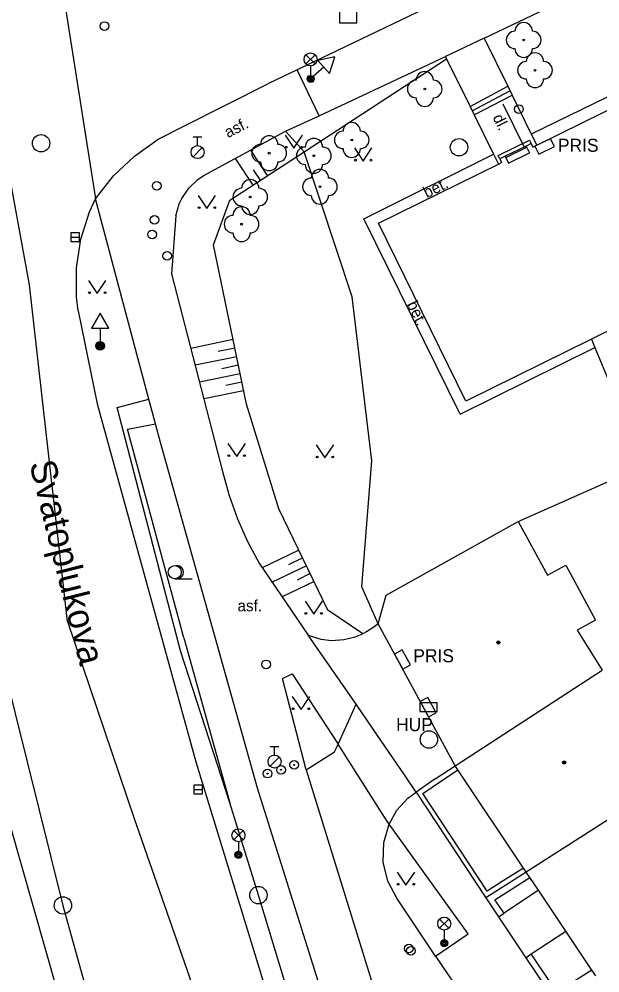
# Model space of a CAD drawing. Extents: x -596229 to -595156, y -1161237 to -1159376.
# Drawn here: x -595611.3 to -595577.9, y -1160076.3 to -1160021.5 of the extents above; entities that cross this region are included whole.
import ezdxf

# ---------------------------------------------------------------- set-up
doc = ezdxf.new("R2010")
doc.units = 0
for name, color, linetype in [('Level 22', 7, 'Continuous'), ('Level 24', 7, 'Continuous'), ('Level 25', 7, 'Continuous'), ('Level 26', 7, 'Continuous'), ('Level 27', 7, 'Continuous'), ('Level 28', 7, 'Continuous'), ('Level 31', 7, 'Continuous'), ('Level 33', 7, 'Continuous'), ('Level 34', 7, 'Continuous'), ('Level 36', 7, 'Continuous'), ('Level 39', 7, 'Continuous'), ('Nazvy ulic', 7, 'Continuous'), ('Specificka linie pasportu komunikaci', 7, 'Continuous'), ('TM - budovy zdene_ betonove - NP', 7, 'Continuous'), ('TM - budovy zdene_ betonove - VP', 7, 'Continuous'), ('TM - chodniky - VP', 7, 'Continuous'), ('TM - dolni hrana svahu', 7, 'Continuous'), ('TM - hranice souvisleho porostu (skupiny stromu_ kere)', 7, 'Continuous'), ('TM - komunikace - VP', 7, 'Continuous'), ('TM - letecke snimky - pomocna linie', 7, 'Continuous'), ('TM - plot drateny_ kovovy - VP', 7, 'Continuous'), ('TM - plot zdeny_ ohradni zed - VP', 7, 'Continuous'), ('TM - podezdivka plotu - VP', 7, 'Continuous'), ('TM - popis objektu', 7, 'Continuous'), ('TM - popis povrchu', 7, 'Continuous'), ('TM - rozhrani mezi zpev. plochami mezi sebou - VP', 7, 'Continuous'), ('TM - rozhrani ploch obecne - VP', 7, 'Continuous'), ('TM - schody - NP', 7, 'Continuous'), ('TM - schody - VP', 7, 'Continuous'), ('TM - srafovani', 7, 'Continuous'), ('TM - vjezd na pozemek', 7, 'Continuous'), ('TM - zabradli - VP', 7, 'Continuous'), ('TM - zed operna - VP', 7, 'Continuous')]:
    doc.layers.add(name, color=color, linetype=linetype)

msp = doc.modelspace()

# ---------------------------------------------------------------- linework, layer by layer
at = {"layer": 'Level 22'}
for centre in [(-595582.27, -1160022.69), (-595581.62, -1160024.43), (-595587.96, -1160025.51), (-595592.16, -1160028.44), (-595596.91, -1160029.2), (-595594.34, -1160029.35), (-595593.99, -1160031.13), (-595598, -1160031.72), (-595598.5, -1160033.28)]:
    msp.add_circle(centre, 0.05, dxfattribs=at)
for centre, start, end in [((-595582.27, -1160022.19), 0, 180), ((-595582.77, -1160022.69), 90, 270), ((-595581.77, -1160022.69), 270, 90), ((-595582.27, -1160023.19), 180, 0), ((-595581.62, -1160023.93), 0, 180), ((-595582.12, -1160024.43), 90, 270), ((-595581.12, -1160024.43), 270, 90), ((-595587.96, -1160025.01), 0, 180), ((-595588.46, -1160025.51), 90, 270), ((-595587.46, -1160025.51), 270, 90), ((-595581.62, -1160024.93), 180, 0), ((-595587.96, -1160026.01), 180, 0), ((-595592.16, -1160027.94), 0, 180), ((-595592.66, -1160028.44), 90, 270), ((-595591.66, -1160028.44), 270, 90), ((-595597.41, -1160029.2), 90, 270), ((-595596.91, -1160028.7), 0, 180), ((-595596.41, -1160029.2), 270, 90), ((-595594.34, -1160028.85), 0, 180), ((-595594.84, -1160029.35), 90, 270), ((-595593.84, -1160029.35), 270, 90), ((-595592.16, -1160028.94), 180, 0), ((-595596.91, -1160029.7), 180, 0), ((-595594.34, -1160029.85), 180, 0), ((-595593.99, -1160030.63), 0, 180), ((-595598, -1160031.22), 0, 180), ((-595594.49, -1160031.13), 90, 270), ((-595593.49, -1160031.13), 270, 90), ((-595598.5, -1160031.72), 90, 270), ((-595597.5, -1160031.72), 270, 90), ((-595593.99, -1160031.63), 180, 0), ((-595598.5, -1160032.78), 0, 180), ((-595598, -1160032.22), 180, 0), ((-595599, -1160033.28), 90, 270), ((-595598, -1160033.28), 270, 90), ((-595598.5, -1160033.78), 180, 0)]:
    msp.add_arc(centre, 0.5, start, end, dxfattribs=at)
at = {"layer": 'Level 24'}
for points in [[(-595581.401, -1160029.253), (-595580.501, -1160028.817), (-595580.719, -1160028.367), (-595581.619, -1160028.803)], [(-595589.703, -1160057.997), (-595589.213, -1160058.868), (-595588.777, -1160058.623), (-595589.267, -1160057.752)], [(-595588.218, -1160060.729), (-595587.742, -1160061.609), (-595587.302, -1160061.371), (-595587.778, -1160060.491)], [(-595588.248, -1160061.299), (-595587.248, -1160061.299), (-595587.248, -1160060.799), (-595588.248, -1160060.799)]]:
    msp.add_lwpolyline(points, close=True, dxfattribs=at)
at = {"layer": 'Level 25'}
for centre, radius in [((-595606.63, -1160040.28), 0.25), ((-595606.63, -1160040.28), 0.2), ((-595606.63, -1160040.28), 0.15), ((-595606.63, -1160040.28), 0.1), ((-595606.63, -1160040.28), 0.05), ((-595595.47, -1160064.37), 0.25), ((-595595.47, -1160064.37), 0.0303), ((-595597, -1160064.87), 0.25), ((-595597, -1160064.87), 0.0303), ((-595596.23, -1160064.65), 0.25), ((-595596.23, -1160064.65), 0.0303)]:
    msp.add_circle(centre, radius, dxfattribs=at)
at = {"layer": 'Level 26'}
msp.add_lwpolyline([(-595592.87, -1160021.7), (-595591.87, -1160021.7), (-595591.87, -1160020.7), (-595592.87, -1160020.7)], close=True, dxfattribs=at)
at = {"layer": 'Level 27'}
for p, q in [((-595608.32, -1160034.03), (-595607.82, -1160034.03)), ((-595601.25, -1160065.79), (-595600.75, -1160065.79))]:
    msp.add_line(p, q, dxfattribs=at)
for points in [[(-595608.32, -1160034.28), (-595607.82, -1160034.28), (-595607.82, -1160033.78), (-595608.32, -1160033.78)], [(-595601.25, -1160066.04), (-595600.75, -1160066.04), (-595600.75, -1160065.54), (-595601.25, -1160065.54)]]:
    msp.add_lwpolyline(points, close=True, dxfattribs=at)
for centre in [(-595610.03, -1160028.63), (-595585.99, -1160028.86), (-595587.72, -1160062.91), (-595597.53, -1160071.86), (-595608.78, -1160072.45)]:
    msp.add_circle(centre, 0.5, dxfattribs=at)
at = {"layer": 'Level 28'}
for p, q in [((-595601.28, -1160028.265), (-595600.78, -1160028.265)), ((-595601.03, -1160028.765), (-595601.03, -1160028.265)), ((-595601.288, -1160029.412), (-595600.758, -1160028.882)), ((-595596.85, -1160063.305), (-595596.35, -1160063.305)), ((-595596.6, -1160063.805), (-595596.6, -1160063.305)), ((-595596.858, -1160064.452), (-595596.328, -1160063.922))]:
    msp.add_line(p, q, dxfattribs=at)
for centre, radius in [((-595601.03, -1160029.14), 0.375), ((-595603.38, -1160031.08), 0.25), ((-595603.51, -1160033.03), 0.25), ((-595603.65, -1160033.88), 0.25), ((-595602.78, -1160035.1), 0.25), ((-595597.09, -1160058.59), 0.25), ((-595596.6, -1160064.18), 0.375), ((-595588.87, -1160074.93), 0.25), ((-595588.76, -1160075.06), 0.25)]:
    msp.add_circle(centre, radius, dxfattribs=at)
at = {"layer": 'Level 31'}
for centre in [(-595606.39, -1160021.89), (-595582.54, -1160026.67)]:
    msp.add_circle(centre, 0.25, dxfattribs=at)
at = {"layer": 'Level 33'}
for p, q in [((-595594.795, -1160024.07), (-595594.265, -1160023.54)), ((-595594.795, -1160023.54), (-595594.265, -1160024.07)), ((-595594.53, -1160024.18), (-595594.53, -1160024.93)), ((-595598.945, -1160068.68), (-595598.415, -1160068.15)), ((-595598.945, -1160068.15), (-595598.415, -1160068.68)), ((-595598.68, -1160068.79), (-595598.68, -1160069.54)), ((-595587.105, -1160073.76), (-595586.575, -1160073.23)), ((-595587.105, -1160073.23), (-595586.575, -1160073.76)), ((-595586.84, -1160073.87), (-595586.84, -1160074.62))]:
    msp.add_line(p, q, dxfattribs=at)
for centre, radius in [((-595594.53, -1160023.805), 0.375), ((-595594.53, -1160024.93), 0.2), ((-595594.53, -1160024.93), 0.145), ((-595594.53, -1160024.93), 0.0876), ((-595598.68, -1160068.415), 0.375), ((-595598.68, -1160069.54), 0.2), ((-595598.68, -1160069.54), 0.145), ((-595598.68, -1160069.54), 0.0876), ((-595586.84, -1160073.495), 0.375), ((-595586.84, -1160074.62), 0.2), ((-595586.84, -1160074.62), 0.145), ((-595586.84, -1160074.62), 0.0876)]:
    msp.add_circle(centre, radius, dxfattribs=at)
at = {"layer": 'Level 34'}
for p, q in [((-595593.776, -1160024.246), (-595594.53, -1160024.93)), ((-595594.698, -1160024.745), (-595594.362, -1160025.115)), ((-595606.63, -1160039.262), (-595606.63, -1160040.28)), ((-595606.88, -1160040.28), (-595606.38, -1160040.28))]:
    msp.add_line(p, q, dxfattribs=at)
for points in [[(-595594.113, -1160023.875), (-595593.44, -1160024.616), (-595593.135, -1160023.663)], [(-595607.13, -1160039.262), (-595606.13, -1160039.262), (-595606.63, -1160038.396)]]:
    msp.add_lwpolyline(points, close=True, dxfattribs=at)
at = {"layer": 'Level 36'}
msp.add_line((-595602.34, -1160053.665), (-595601.34, -1160053.665), dxfattribs=at)
for points in [[(-595595.99, -1160028.16), (-595595.49, -1160028.91), (-595594.99, -1160028.16)], [(-595592, -1160028.9), (-595591.5, -1160029.65), (-595591, -1160028.9)], [(-595600.99, -1160031.63), (-595600.49, -1160032.38), (-595599.99, -1160031.63)], [(-595607.3, -1160036.52), (-595606.8, -1160037.27), (-595606.3, -1160036.52)], [(-595599.28, -1160045.89), (-595598.78, -1160046.64), (-595598.28, -1160045.89)], [(-595594.2, -1160045.97), (-595593.7, -1160046.72), (-595593.2, -1160045.97)], [(-595594.85, -1160054.96), (-595594.35, -1160055.71), (-595593.85, -1160054.96)], [(-595595.58, -1160060.44), (-595595.08, -1160061.19), (-595594.58, -1160060.44)], [(-595589.54, -1160070.53), (-595589.04, -1160071.28), (-595588.54, -1160070.53)]]:
    msp.add_lwpolyline(points, dxfattribs=at)
for centre, radius in [((-595595.94, -1160028.86), 0.05), ((-595595.041, -1160028.86), 0.05), ((-595591.95, -1160029.6), 0.05), ((-595591.051, -1160029.6), 0.05), ((-595600.94, -1160032.33), 0.05), ((-595600.041, -1160032.33), 0.05), ((-595607.25, -1160037.22), 0.05), ((-595606.351, -1160037.22), 0.05), ((-595599.23, -1160046.59), 0.05), ((-595598.331, -1160046.59), 0.05), ((-595594.15, -1160046.67), 0.05), ((-595593.251, -1160046.67), 0.05), ((-595602.34, -1160053.29), 0.375), ((-595594.8, -1160055.66), 0.05), ((-595593.901, -1160055.66), 0.05), ((-595595.53, -1160061.14), 0.05), ((-595594.631, -1160061.14), 0.05), ((-595589.49, -1160071.23), 0.05), ((-595588.591, -1160071.23), 0.05)]:
    msp.add_circle(centre, radius, dxfattribs=at)
msp.add_arc((-595602.215, -1160053.29), 0.375, 260.4059, 99.5941, dxfattribs=at)
at = {"layer": 'Level 39'}
for centre, radius in [((-595583.73, -1160057.33), 0.09), ((-595583.73, -1160057.33), 0.0398), ((-595579.94, -1160064.23), 0.09), ((-595579.94, -1160064.23), 0.0398)]:
    msp.add_circle(centre, radius, dxfattribs=at)
at = {"layer": 'Specificka linie pasportu komunikaci'}
for points in [[(-595608.52, -1160056.12), (-595610.7, -1160036.76), (-595614.68, -1160015.01)], [(-595608.73, -1160020.25), (-595606.9, -1160031.82)], [(-595594.9, -1160029.12), (-595595.97, -1160027.94)], [(-595590.65, -1160056.25), (-595591.59, -1160054.13), (-595591, -1160046.88), (-595592.14, -1160037.45), (-595594.9, -1160029.12)], [(-595608.52, -1160056.12), (-595604.67, -1160067.45), (-595582.68, -1160130.49)]]:
    msp.add_lwpolyline(points, dxfattribs=at)
at = {"layer": 'TM - budovy zdene_ betonove - NP'}
for points in [[(-595583.14, -1160029.77), (-595581.94, -1160029.18)], [(-595582.13, -1160028.79), (-595581.94, -1160029.18)], [(-595583.33, -1160029.38), (-595583.14, -1160029.77)]]:
    msp.add_lwpolyline(points, dxfattribs=at)
at = {"layer": 'TM - budovy zdene_ betonove - VP'}
for points in [[(-595581.52, -1160028.74), (-595575.01, -1160025.53)], [(-595581.84, -1160028.65), (-595582.13, -1160028.79)], [(-595581.84, -1160028.65), (-595581.74, -1160028.85)], [(-595582.13, -1160028.79), (-595583.33, -1160029.38)], [(-595581.74, -1160028.85), (-595581.52, -1160028.74)], [(-595583.72, -1160029.83), (-595583.54, -1160029.74)], [(-595583.33, -1160029.38), (-595583.64, -1160029.53)], [(-595583.64, -1160029.53), (-595583.54, -1160029.74)], [(-595590.62, -1160033.23), (-595583.72, -1160029.83)], [(-595585.59, -1160043.45), (-595590.62, -1160033.23)], [(-595576.74, -1160039.09), (-595578.37, -1160039.9)], [(-595578.37, -1160039.9), (-595585.59, -1160043.45)], [(-595590.18, -1160054.62), (-595582.58, -1160050.37)], [(-595582.58, -1160050.37), (-595580.9, -1160053.46)], [(-595580.9, -1160053.46), (-595579.85, -1160052.88)], [(-595579.85, -1160052.88), (-595578.13, -1160056.05)], [(-595590.65, -1160056.25), (-595590.18, -1160054.62)], [(-595578.13, -1160056.05), (-595579.19, -1160056.62)], [(-595586.22, -1160064.42), (-595590.65, -1160056.25)], [(-595579.19, -1160056.62), (-595577.76, -1160058.92)], [(-595586.22, -1160064.42), (-595577.76, -1160058.92)], [(-595586.06, -1160064.65), (-595586.22, -1160064.42)], [(-595582.28, -1160070.3), (-595586.06, -1160064.65)], [(-595573.62, -1160065.09), (-595582.12, -1160070.53)], [(-595582.12, -1160070.53), (-595582.28, -1160070.3)], [(-595581.91, -1160070.84), (-595582.12, -1160070.53)], [(-595581.42, -1160071.58), (-595581.91, -1160070.84)], [(-595579.85, -1160073.92), (-595581.42, -1160071.58)], [(-595578.34, -1160076.18), (-595579.85, -1160073.92)], [(-595578.12, -1160076.5), (-595578.34, -1160076.18)]]:
    msp.add_lwpolyline(points, dxfattribs=at)
at = {"layer": 'TM - chodniky - VP'}
for points in [[(-595584.55, -1160022.59), (-595578.26, -1160019.58)], [(-595584.55, -1160022.59), (-595583.19, -1160025.35)], [(-595594.04, -1160027.05), (-595586.77, -1160023.65)], [(-595586.77, -1160023.65), (-595586.71, -1160023.77)], [(-595586.71, -1160023.77), (-595585.35, -1160026.51)], [(-595583.19, -1160025.35), (-595582.94, -1160025.87)], [(-595582.94, -1160025.87), (-595581.83, -1160028.11)], [(-595595.97, -1160027.94), (-595594.04, -1160027.05)], [(-595585.35, -1160026.51), (-595585.12, -1160026.99)], [(-595585.12, -1160026.99), (-595584, -1160029.25)], [(-595600.71, -1160030.51), (-595595.97, -1160027.94)], [(-595581.83, -1160028.11), (-595581.52, -1160028.74)], [(-595584, -1160029.25), (-595583.72, -1160029.83)], [(-595602.29, -1160032.81), (-595602.09, -1160032.12), (-595601.93, -1160031.8), (-595601.53, -1160031.21), (-595601.01, -1160030.71), (-595600.71, -1160030.51)], [(-595603.83, -1160043.34), (-595604.52, -1160040.76), (-595606.9, -1160031.82)], [(-595602.29, -1160032.81), (-595602.53, -1160036.13), (-595599.59, -1160047.51)], [(-595578.37, -1160039.9), (-595578.17, -1160040.38)], [(-595578.17, -1160040.38), (-595577.28, -1160042.53)], [(-595603.45, -1160044.77), (-595603.83, -1160043.34)], [(-595597.59, -1160065.71), (-595603.16, -1160045.84), (-595603.45, -1160044.77)], [(-595599.59, -1160047.51), (-595599.21, -1160048.88), (-595598.73, -1160050.22), (-595598.16, -1160051.52), (-595597.49, -1160052.77)], [(-595597.49, -1160052.77), (-595594.66, -1160056.91)], [(-595594.78, -1160064.65), (-595596.14, -1160059.41), (-595595.58, -1160059.13), (-595592.95, -1160063.17)], [(-595586.93, -1160098.35), (-595590.37, -1160088.62), (-595597.59, -1160065.71)], [(-595587.35, -1160075.36), (-595585.47, -1160074.09), (-595590, -1160067.77)], [(-595581.42, -1160071.58), (-595583.4, -1160072.9)], [(-595581.83, -1160075.24), (-595579.85, -1160073.92)]]:
    msp.add_lwpolyline(points, dxfattribs=at)
at = {"layer": 'TM - dolni hrana svahu'}
for points in [[(-595594.9, -1160029.12), (-595586.71, -1160023.77)], [(-595596.35, -1160049.64), (-595598.22, -1160043.63), (-595600.11, -1160034.47), (-595599.17, -1160031.91), (-595594.9, -1160029.12)], [(-595591.52, -1160056.83), (-595593.53, -1160055.47), (-595596.35, -1160049.64)]]:
    msp.add_lwpolyline(points, dxfattribs=at)
at = {"layer": 'TM - hranice souvisleho porostu (skupiny stromu_ kere)'}
msp.add_lwpolyline([(-595601.82, -1160057.07), (-595605.07, -1160045.07), (-595603.45, -1160044.77)], dxfattribs=at)
at = {"layer": 'TM - komunikace - VP'}
for points in [[(-595543.15, -1159999.36), (-595579.7, -1160016.92), (-595595.3, -1160024.4)], [(-595619.14, -1160014.96), (-595617.59, -1160028.56), (-595613.77, -1160052.19), (-595613.34, -1160054.22), (-595612.9, -1160055.93), (-595608.78, -1160072.45), (-595603.67, -1160090.89)], [(-595605.12, -1160091.34), (-595611.8, -1160067.89), (-595615.82, -1160052.27), (-595620.11, -1160029.19), (-595621.53, -1160015.42)], [(-595595.3, -1160024.4), (-595596.95, -1160025.19)], [(-595601.82, -1160027.64), (-595596.95, -1160025.19)], [(-595606.9, -1160031.82), (-595605.87, -1160030.51), (-595604.66, -1160029.37), (-595603.3, -1160028.4), (-595601.82, -1160027.64)], [(-595607.89, -1160038.27), (-595607.99, -1160037.45), (-595607.99, -1160035.79), (-595607.74, -1160034.15), (-595607.24, -1160032.58), (-595606.9, -1160031.82)], [(-595607.89, -1160038.27), (-595606.8, -1160043.61), (-595601.13, -1160064.2)], [(-595590, -1160067.77), (-595590.28, -1160067.38), (-595592.95, -1160063.17)], [(-595601.13, -1160064.2), (-595596.71, -1160078.62), (-595591.78, -1160093.58), (-595588.06, -1160103.97)], [(-595594.78, -1160064.65), (-595587.78, -1160087.24), (-595584.22, -1160097.33)], [(-595589.57, -1160072.04), (-595590.09, -1160071.05), (-595590.35, -1160069.96), (-595590.32, -1160068.84), (-595590, -1160067.77)], [(-595587.35, -1160075.36), (-595589.57, -1160072.04)], [(-595587.35, -1160075.36), (-595585.6, -1160077.93)]]:
    msp.add_lwpolyline(points, dxfattribs=at)
at = {"layer": 'TM - letecke snimky - pomocna linie'}
msp.add_lwpolyline([(-595601.82, -1160057.07), (-595599.18, -1160066.56)], dxfattribs=at)
at = {"layer": 'TM - plot drateny_ kovovy - VP'}
for points in [[(-595582.28, -1160070.3), (-595583.45, -1160071.04), (-595584.37, -1160071.63), (-595588.07, -1160066.01), (-595586.99, -1160065.28), (-595586.06, -1160064.65)], [(-595583.4, -1160072.9), (-595583.92, -1160072.13), (-595583.09, -1160071.6), (-595581.91, -1160070.84)], [(-595578.34, -1160076.18), (-595579.59, -1160076.95), (-595580.36, -1160077.43), (-595581.83, -1160075.24)]]:
    msp.add_lwpolyline(points, dxfattribs=at)
at = {"layer": 'TM - plot zdeny_ ohradni zed - VP'}
msp.add_lwpolyline([(-595582.58, -1160050.37), (-595569.05, -1160044.37)], dxfattribs=at)
at = {"layer": 'TM - podezdivka plotu - VP'}
for points in [[(-595587.37, -1160065.18), (-595586.22, -1160064.42)], [(-595587.37, -1160065.18), (-595588.45, -1160065.93)], [(-595588.45, -1160065.93), (-595584.45, -1160072.02)], [(-595582.12, -1160070.53), (-595583.29, -1160071.28)], [(-595583.29, -1160071.28), (-595584.45, -1160072.02)], [(-595584.45, -1160072.02), (-595583.72, -1160073.11)], [(-595583.72, -1160073.11), (-595583.4, -1160072.9)], [(-595582.14, -1160075.46), (-595581.83, -1160075.24)], [(-595582.14, -1160075.46), (-595580.47, -1160077.94)]]:
    msp.add_lwpolyline(points, dxfattribs=at)
at = {"layer": 'TM - rozhrani mezi zpev. plochami mezi sebou - VP'}
for points in [[(-595584.55, -1160022.59), (-595586.77, -1160023.65)], [(-595594.04, -1160027.05), (-595595.3, -1160024.4)], [(-595591.9, -1160060.88), (-595594.66, -1160056.91)], [(-595592.95, -1160063.17), (-595591.9, -1160060.88)], [(-595588.45, -1160065.93), (-595589.129, -1160064.943), (-595590.93, -1160062.321), (-595591.9, -1160060.88)], [(-595590, -1160067.77), (-595589.56, -1160066.97), (-595588.94, -1160066.29), (-595588.45, -1160065.93)]]:
    msp.add_lwpolyline(points, dxfattribs=at)
at = {"layer": 'TM - rozhrani ploch obecne - VP'}
for points in [[(-595585.35, -1160026.51), (-595583.19, -1160025.35)], [(-595575.33, -1160024.94), (-595581.83, -1160028.11)], [(-595585.12, -1160026.99), (-595582.94, -1160025.87)], [(-595583.64, -1160029.53), (-595583.73, -1160029.33), (-595581.94, -1160028.45), (-595581.84, -1160028.65)], [(-595585.93, -1160044.21), (-595591.47, -1160032.98), (-595584, -1160029.25)], [(-595585.93, -1160044.21), (-595578.17, -1160040.38)], [(-595599.18, -1160066.56), (-595602.01, -1160057.82), (-595605.65, -1160043.83), (-595603.83, -1160043.34)], [(-595593.06, -1160063.42), (-595592.95, -1160063.17)], [(-595594.78, -1160064.65), (-595593.15, -1160063.61), (-595593.06, -1160063.42)], [(-595594.34, -1160082.03), (-595595.38, -1160078.94), (-595597.53, -1160071.86), (-595599.18, -1160066.56)]]:
    msp.add_lwpolyline(points, dxfattribs=at)
at = {"layer": 'TM - schody - NP'}
msp.add_lwpolyline([(-595583.3, -1160029.45), (-595582.09, -1160028.86)], dxfattribs=at)
at = {"layer": 'TM - schody - VP'}
for points in [[(-595585.23, -1160026.76), (-595583.06, -1160025.61)], [(-595583.64, -1160029.53), (-595583.73, -1160029.33), (-595581.94, -1160028.45), (-595581.84, -1160028.65)]]:
    msp.add_lwpolyline(points, dxfattribs=at)
at = {"layer": 'TM - srafovani'}
for points in [[(-595597, -1160030.49), (-595597.96, -1160029.02)], [(-595597.83, -1160031.04), (-595598.84, -1160029.5)], [(-595597.41, -1160030.76), (-595597.81, -1160030.16)], [(-595598.99, -1160039.92), (-595601.42, -1160040.42)], [(-595598.88, -1160040.41), (-595599.85, -1160040.61)], [(-595598.78, -1160040.9), (-595601.17, -1160041.39)], [(-595598.68, -1160041.39), (-595599.63, -1160041.59)], [(-595598.58, -1160041.88), (-595600.92, -1160042.36)], [(-595598.48, -1160042.37), (-595599.41, -1160042.56)], [(-595598.38, -1160042.86), (-595600.67, -1160043.33)], [(-595595.2, -1160052.02), (-595597.31, -1160053.04)], [(-595594.98, -1160052.47), (-595595.8, -1160052.86)], [(-595594.76, -1160052.92), (-595596.74, -1160053.87)], [(-595594.55, -1160053.37), (-595595.31, -1160053.74)], [(-595594.33, -1160053.82), (-595596.17, -1160054.71)]]:
    msp.add_lwpolyline(points, dxfattribs=at)
at = {"layer": 'TM - vjezd na pozemek'}
msp.add_lwpolyline([(-595583.72, -1160073.11), (-595582.14, -1160075.46)], dxfattribs=at)
at = {"layer": 'TM - zabradli - VP'}
msp.add_lwpolyline([(-595583.47, -1160026.36), (-595582.24, -1160028.85)], dxfattribs=at)
at = {"layer": 'TM - zed operna - VP'}
for points in [[(-595590.65, -1160056.25), (-595590.94, -1160056.48), (-595591.32, -1160056.71), (-595591.52, -1160056.83)], [(-595591.52, -1160056.83), (-595591.97, -1160057.02), (-595592.61, -1160057.18), (-595593.33, -1160057.23), (-595593.92, -1160057.16), (-595594.53, -1160056.97), (-595594.66, -1160056.91)]]:
    msp.add_lwpolyline(points, dxfattribs=at)

# ---------------------------------------------------------------- texts
at = {"layer": 'Nazvy ulic'}
msp.add_text('Svatoplukova', height=1.5, rotation=284.0637, dxfattribs=at).set_placement((-595610.717, -1160047.046))
at = {"layer": 'TM - popis objektu'}
for s, p in [('PRIS', (-595580.3, -1160029.12)), ('PRIS', (-595588.62, -1160058.47)), ('HUP', (-595589.61, -1160062.43))]:
    msp.add_text(s, height=0.75, dxfattribs=at).set_placement(p)
at = {"layer": 'TM - popis povrchu'}
for s, rotation, p in [('dl.', 296.2324, (-595584.07, -1160027.14)), ('asf.', 27, (-595599.28, -1160028.34)), ('bet.', 26.7235, (-595587.84, -1160031.8)), ('bet.', 295.7398, (-595589, -1160037.88))]:
    msp.add_text(s, height=0.65, rotation=rotation, dxfattribs=at).set_placement(p)
msp.add_text('asf.', height=0.65, dxfattribs=at).set_placement((-595598.73, -1160055.54))

doc.saveas('drawing.dxf')
